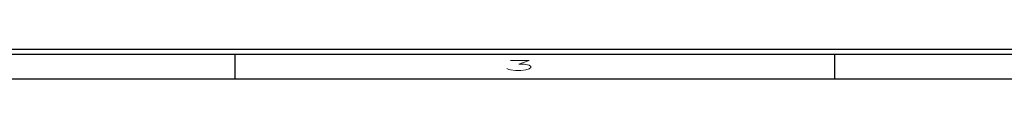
# Model space of a CAD drawing. Header units: inches. Extents: x 1802 to 2468, y -208 to -72.
# Tile 275 of 595: x 2083.796 to 2093.647, y -157.647 to -157.347. Entities that reach past the tile are written whole.
import ezdxf

# ---------------------------------------------------------------- set-up
doc = ezdxf.new("R2010")
doc.units = ezdxf.units.IN
doc.header["$LTSCALE"] = 0.5
doc.header["$MEASUREMENT"] = 0
doc.layers.add('SID-M-D', color=42, linetype='Continuous')
doc.layers.add('SID-M-S', color=105, linetype='Continuous')
doc.styles.add('R', font='ROMAND.SHX')

# ---------------------------------------------------------------- blocks, each defined once
blk = doc.blocks.new('*U9')
at = {"layer": 'SID-M-S'}
for p, q in [((-34.00000000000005, -0.2500000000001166), (-1.13242748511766e-14, -0.2499999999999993)), ((-34.00000000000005, -0.3000000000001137), (-1.13242748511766e-14, -0.3)), ((-16.99999999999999, -0.3000000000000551), (-16.99999999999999, -0.5500000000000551)), ((-10.99999999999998, -0.3000000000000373), (-10.99999999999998, -0.5500000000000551)), ((-34.00000000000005, -0.550000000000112), (2.886579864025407e-15, -0.55))]:
    blk.add_line(p, q, dxfattribs=at)
at = {"layer": 'SID-M-D', "style": 'R', "width": 4}
blk.add_text('3', height=0.09999999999, dxfattribs=at).set_placement((-14.32745556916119, -0.4642842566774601))

msp = doc.modelspace()

# ---------------------------------------------------------------- block references
at = {"layer": 'SID-M-D'}
msp.add_blockref('*U9', (2102.947557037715, -157.09684881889), dxfattribs=at)

doc.saveas('drawing.dxf')
